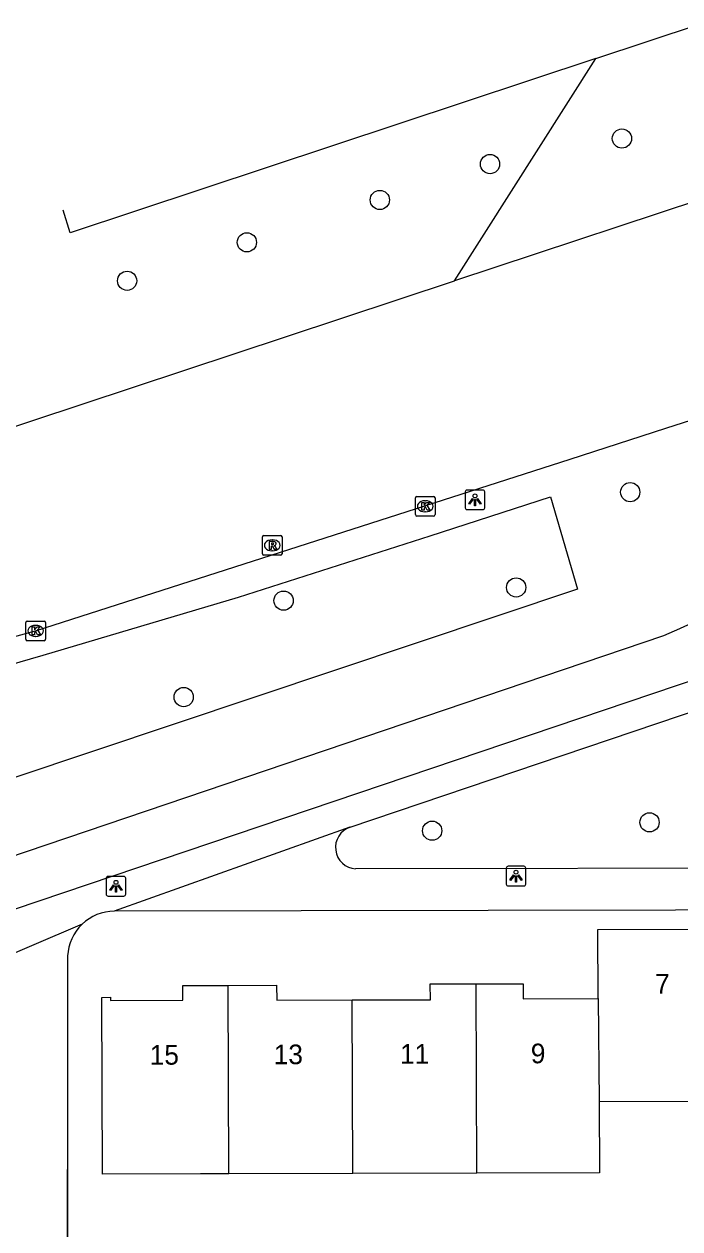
# Model space of a CAD drawing. Extents: x 160732 to 162105, y 387428 to 388479.
# Drawn here: x 161786.8 to 161820.2, y 388328.5 to 388389.8 of the extents above; entities that cross this region are included whole.
import ezdxf

# ---------------------------------------------------------------- set-up
doc = ezdxf.new("R2010")
doc.units = 0
for name, color, linetype in [('IMGEO_Berm_groen', 7, 'Continuous'), ('IMGEO_Boom', 7, 'Continuous'), ('IMGEO_Fietspad_gesloten', 7, 'Continuous'), ('IMGEO_Kolk', 7, 'Continuous'), ('IMGEO_Lichtpunt', 7, 'Continuous'), ('IMGEO_Muur', 7, 'Continuous'), ('IMGEO_Pand', 7, 'Continuous'), ('IMGEO_Pand_nummerreeks', 7, 'Continuous'), ('IMGEO_Rijbaan_regionaal_gesloten', 7, 'Continuous'), ('IMGEO_Rioolput', 7, 'Continuous'), ('IMGEO_Voetpad_open', 7, 'Continuous')]:
    doc.layers.add(name, color=color, linetype=linetype)

msp = doc.modelspace()

# ---------------------------------------------------------------- linework, layer by layer
at = {"layer": 'IMGEO_Berm_groen'}
for points in [[(161815.937, 388388.056), (161821.215, 388389.807)], [(161815.937, 388388.056), (161789.162, 388379.173), (161788.807, 388380.335)], [(161808.737, 388376.74), (161815.937, 388388.056)], [(161703.818, 388341.467), (161729.169, 388344.18), (161748.698, 388347.604), (161755.946, 388349.208), (161761.823, 388350.557), (161775.406, 388354.093), (161787.786, 388357.669), (161797.734, 388360.625), (161807.493, 388363.745), (161813.619, 388365.74), (161815, 388361.028), (161769.793, 388345.902), (161750.662, 388339.313), (161749.74, 388339.013), (161741.969, 388336.343), (161741.145, 388336.16), (161740.883, 388336.102), (161740.622, 388336.318), (161739.168, 388337.523), (161738.242, 388338.044), (161737.367, 388338.091), (161704.085, 388337.976)]]:
    msp.add_lwpolyline(points, dxfattribs=at)
at = {"layer": 'IMGEO_Boom'}
for centre in [(161817.263, 388383.98), (161810.547, 388382.679), (161804.933, 388380.852), (161798.164, 388378.693), (161792.062, 388376.737), (161817.686, 388365.971), (161811.876, 388361.12), (161800.032, 388360.448), (161794.945, 388355.537), (161818.67, 388349.157), (161807.599, 388348.731)]:
    msp.add_circle(centre, 0.489, dxfattribs=at)
at = {"layer": 'IMGEO_Fietspad_gesloten'}
for points in [[(161745.395, 388333.6), (161819.403, 388358.679)], [(161822.593, 388356.971), (161751.263, 388332.89)]]:
    msp.add_lwpolyline(points, dxfattribs=at)
msp.add_arc((161810.858, 388379.885), 22.862, 291.94794, 303.65498, dxfattribs=at)
at = {"layer": 'IMGEO_Kolk'}
for p, q in [((161806.743, 388364.826), (161806.743, 388365.678)), ((161806.818, 388365.752), (161807.67, 388365.752)), ((161807.231, 388365.532), (161807.256, 388365.532)), ((161807.744, 388365.678), (161807.744, 388364.826)), ((161807.67, 388364.752), (161806.818, 388364.752)), ((161807.254, 388364.972), (161807.229, 388364.972)), ((161786.903, 388358.483), (161786.903, 388359.335)), ((161786.978, 388359.409), (161787.83, 388359.409)), ((161787.391, 388359.189), (161787.416, 388359.189)), ((161787.904, 388359.335), (161787.904, 388358.483)), ((161787.414, 388358.629), (161787.389, 388358.629)), ((161787.83, 388358.409), (161786.978, 388358.409))]:
    msp.add_line(p, q, dxfattribs=at)
for points in [[(161806.743, 388364.826), (161806.743, 388365.678)], [(161806.818, 388365.752), (161807.67, 388365.752)], [(161807.064, 388365.452), (161807.187, 388365.452), (161807.187, 388365.301), (161807.317, 388365.452), (161807.481, 388365.452), (161807.335, 388365.301), (161807.488, 388365.052), (161807.336, 388365.052), (161807.251, 388365.216), (161807.187, 388365.149), (161807.187, 388365.052), (161807.064, 388365.052), (161807.064, 388365.452)], [(161807.744, 388365.678), (161807.744, 388364.826)], [(161807.67, 388364.752), (161806.818, 388364.752)], [(161786.903, 388358.483), (161786.903, 388359.335)], [(161786.978, 388359.409), (161787.83, 388359.409)], [(161787.224, 388359.109), (161787.347, 388359.109), (161787.347, 388358.958), (161787.477, 388359.109), (161787.641, 388359.109), (161787.495, 388358.958), (161787.648, 388358.709), (161787.496, 388358.709), (161787.411, 388358.873), (161787.347, 388358.806), (161787.347, 388358.709), (161787.224, 388358.709), (161787.224, 388359.109)], [(161787.904, 388359.335), (161787.904, 388358.483)], [(161787.83, 388358.409), (161786.978, 388358.409)]]:
    msp.add_lwpolyline(points, dxfattribs=at)
for centre, start, end in [((161806.82, 388365.676), 91.55205, 178.44795), ((161806.82, 388365.676), 91.55205, 178.44795), ((161807.668, 388365.676), 1.55205, 88.44795), ((161807.668, 388365.676), 1.55205, 88.44795), ((161806.82, 388364.828), 181.55205, 268.44795), ((161806.82, 388364.828), 181.55205, 268.44795), ((161807.668, 388364.828), 271.55205, 358.44795), ((161807.668, 388364.828), 271.55205, 358.44795), ((161786.98, 388359.333), 91.55205, 178.44795), ((161786.98, 388359.333), 91.55205, 178.44795), ((161787.828, 388359.333), 1.55205, 88.44795), ((161787.828, 388359.333), 1.55205, 88.44795), ((161786.98, 388358.485), 181.55205, 268.44795), ((161786.98, 388358.485), 181.55205, 268.44795), ((161787.828, 388358.485), 271.55205, 358.44795), ((161787.828, 388358.485), 271.55205, 358.44795)]:
    msp.add_arc(centre, 0.0765, start, end, dxfattribs=at)
for centre, major_axis, ratio, start_param, end_param in [((161807.23, 388365.252), (-0.387, 0.002), 0.722429, 4.712389, 7.853982), ((161807.255, 388365.252), (-0.39, 0.002), 0.717154, 1.570796, 4.712389), ((161787.39, 388358.909), (-0.387, 0.002), 0.722429, 4.712389, 7.853982), ((161787.415, 388358.909), (-0.39, 0.002), 0.717154, 1.570796, 4.712389)]:
    msp.add_ellipse(centre, major_axis=major_axis, ratio=ratio, start_param=start_param, end_param=end_param, dxfattribs=at)
at = {"layer": 'IMGEO_Lichtpunt'}
for p, q in [((161809.281, 388365.982), (161809.281, 388365.175)), ((161809.281, 388365.982), (161809.281, 388365.175)), ((161810.183, 388366.077), (161809.375, 388366.077)), ((161810.183, 388366.077), (161809.375, 388366.077)), ((161810.277, 388365.175), (161810.277, 388365.982)), ((161810.277, 388365.175), (161810.277, 388365.982)), ((161809.375, 388365.081), (161810.183, 388365.081)), ((161809.375, 388365.081), (161810.183, 388365.081)), ((161811.371, 388346.823), (161811.371, 388346.016)), ((161811.371, 388346.823), (161811.371, 388346.016)), ((161812.273, 388346.918), (161811.465, 388346.918)), ((161812.273, 388346.918), (161811.465, 388346.918)), ((161812.367, 388346.016), (161812.367, 388346.823)), ((161812.367, 388346.016), (161812.367, 388346.823)), ((161790.996, 388346.307), (161790.996, 388345.5)), ((161790.996, 388346.307), (161790.996, 388345.5)), ((161791.898, 388346.402), (161791.09, 388346.402)), ((161791.898, 388346.402), (161791.09, 388346.402)), ((161791.992, 388345.5), (161791.992, 388346.307)), ((161791.992, 388345.5), (161791.992, 388346.307)), ((161811.465, 388345.922), (161812.273, 388345.922)), ((161811.465, 388345.922), (161812.273, 388345.922)), ((161791.09, 388345.406), (161791.898, 388345.406)), ((161791.09, 388345.406), (161791.898, 388345.406))]:
    msp.add_line(p, q, dxfattribs=at)
for points in [[(161809.655, 388365.646), (161809.694, 388365.618), (161809.506, 388365.356), (161809.468, 388365.383), (161809.655, 388365.646)], [(161809.757, 388365.598), (161809.804, 388365.598), (161809.804, 388365.276), (161809.757, 388365.276), (161809.757, 388365.598)], [(161809.867, 388365.618), (161809.905, 388365.645), (161810.092, 388365.383), (161810.053, 388365.355), (161809.867, 388365.618)], [(161811.745, 388346.487), (161811.784, 388346.459), (161811.596, 388346.197), (161811.558, 388346.224), (161811.745, 388346.487)], [(161811.847, 388346.439), (161811.894, 388346.439), (161811.894, 388346.117), (161811.847, 388346.117), (161811.847, 388346.439)], [(161811.957, 388346.459), (161811.995, 388346.486), (161812.182, 388346.224), (161812.143, 388346.196), (161811.957, 388346.459)], [(161791.37, 388345.971), (161791.409, 388345.943), (161791.221, 388345.681), (161791.183, 388345.708), (161791.37, 388345.971)], [(161791.472, 388345.923), (161791.519, 388345.923), (161791.519, 388345.601), (161791.472, 388345.601), (161791.472, 388345.923)], [(161791.582, 388345.943), (161791.62, 388345.97), (161791.807, 388345.708), (161791.768, 388345.68), (161791.582, 388345.943)]]:
    msp.add_lwpolyline(points, dxfattribs=at)
for centre in [(161809.78, 388365.78), (161791.495, 388346.105), (161811.87, 388346.621)]:
    msp.add_circle(centre, 0.0994, dxfattribs=at)
for centre, start, end in [((161809.375, 388365.982), 90, 180), ((161809.375, 388365.982), 90, 180), ((161810.183, 388365.982), 0, 90), ((161810.183, 388365.982), 0, 90), ((161809.375, 388365.175), 180, 270), ((161809.375, 388365.175), 180, 270), ((161810.183, 388365.175), 270, 0), ((161810.183, 388365.175), 270, 360), ((161811.465, 388346.823), 90, 180), ((161811.465, 388346.823), 90, 180), ((161812.273, 388346.823), 0, 90), ((161812.273, 388346.823), 0, 90), ((161791.09, 388346.307), 90, 180), ((161791.09, 388346.307), 90, 180), ((161791.898, 388346.307), 0, 90), ((161791.898, 388346.307), 0, 90), ((161811.465, 388346.016), 180, 270), ((161811.465, 388346.016), 180, 270), ((161812.273, 388346.016), 270, 0), ((161812.273, 388346.016), 270, 360), ((161791.09, 388345.5), 180, 270), ((161791.09, 388345.5), 180, 270), ((161791.898, 388345.5), 270, 0), ((161791.898, 388345.5), 270, 360)]:
    msp.add_arc(centre, 0.0946, start, end, dxfattribs=at)
at = {"layer": 'IMGEO_Muur'}
msp.add_lwpolyline([(161789.019, 388320.594), (161789.025, 388331.473)], dxfattribs=at)
at = {"layer": 'IMGEO_Pand'}
for points in [[(161816.045, 388340.18), (161816.035, 388343.706), (161822.468, 388343.724)], [(161797.242, 388331.257), (161795.803, 388331.253), (161790.803, 388331.239), (161790.778, 388340.246), (161791.22, 388340.247), (161791.22, 388340.086), (161794.904, 388340.096), (161794.902, 388340.847), (161797.213, 388340.854)], [(161797.213, 388340.854), (161799.676, 388340.861), (161799.679, 388340.101), (161803.532, 388340.112)], [(161797.242, 388331.257), (161797.213, 388340.854)], [(161803.532, 388340.112), (161807.506, 388340.123), (161807.504, 388340.928), (161809.844, 388340.934)], [(161809.844, 388340.934), (161812.233, 388340.941), (161812.236, 388340.169), (161816.045, 388340.18)], [(161809.873, 388331.293), (161809.844, 388340.934)], [(161803.558, 388331.275), (161803.532, 388340.112)], [(161816.045, 388340.18), (161816.111, 388334.925)], [(161816.111, 388334.925), (161816.121, 388331.311), (161809.873, 388331.293)], [(161822.493, 388334.943), (161816.111, 388334.925)], [(161803.558, 388331.275), (161797.242, 388331.257)], [(161809.873, 388331.293), (161803.558, 388331.275)]]:
    msp.add_lwpolyline(points, dxfattribs=at)
at = {"layer": 'IMGEO_Rijbaan_regionaal_gesloten'}
for points in [[(161823.322, 388381.561), (161808.737, 388376.74)], [(161771.608, 388364.449), (161800.173, 388373.905), (161808.737, 388376.74)], [(161767.618, 388353.418), (161775.029, 388355.545), (161787.404, 388358.909), (161814.622, 388367.655), (161819.507, 388369.225), (161825.694, 388371.213), (161826.568, 388371.494), (161826.783, 388371.562)]]:
    msp.add_lwpolyline(points, dxfattribs=at)
at = {"layer": 'IMGEO_Rioolput'}
for p, q in [((161798.954, 388362.837), (161798.954, 388363.689)), ((161799.029, 388363.763), (161799.881, 388363.763)), ((161799.442, 388363.543), (161799.467, 388363.543)), ((161799.955, 388363.689), (161799.955, 388362.837)), ((161799.881, 388362.763), (161799.029, 388362.763)), ((161799.465, 388362.983), (161799.44, 388362.983))]:
    msp.add_line(p, q, dxfattribs=at)
for points in [[(161798.954, 388362.837), (161798.954, 388363.689)], [(161799.029, 388363.763), (161799.881, 388363.763)], [(161799.543, 388363.461), (161799.291, 388363.463), (161799.291, 388363.063)], [(161799.469, 388363.382), (161799.415, 388363.382), (161799.415, 388363.301)], [(161799.955, 388363.689), (161799.955, 388362.837)], [(161799.881, 388362.763), (161799.029, 388362.763)], [(161799.291, 388363.063), (161799.415, 388363.063), (161799.415, 388363.225), (161799.426, 388363.225)], [(161799.415, 388363.301), (161799.467, 388363.301)], [(161799.473, 388363.196), (161799.544, 388363.063), (161799.684, 388363.063), (161799.619, 388363.189)]]:
    msp.add_lwpolyline(points, dxfattribs=at)
for centre, radius, start, end in [((161799.031, 388363.687), 0.0765, 91.55205, 178.44795), ((161799.031, 388363.687), 0.0765, 91.55205, 178.44795), ((161799.475, 388363.286), 0.0964, 77.00612, 93.18647), ((161799.489, 388363.343), 0.0378, 276.66336, 79.67722), ((161799.542, 388363.351), 0.109, 350.36119, 89.41601), ((161799.879, 388363.687), 0.0765, 1.55205, 88.44795), ((161799.879, 388363.687), 0.0765, 1.55205, 88.44795), ((161799.031, 388362.839), 0.0765, 181.55205, 268.44795), ((161799.031, 388362.839), 0.0765, 181.55205, 268.44795), ((161799.425, 388363.172), 0.0533, 26.02933, 88.69889), ((161799.451, 388363.49), 0.19, 274.7715, 282.96867), ((161799.54, 388363.351), 0.112, 277.58423, 350.98172), ((161799.524, 388363.136), 0.108, 29.51342, 73.79051), ((161799.879, 388362.839), 0.0765, 271.55205, 358.44795), ((161799.879, 388362.839), 0.0765, 271.55205, 358.44795)]:
    msp.add_arc(centre, radius, start, end, dxfattribs=at)
for centre, major_axis, ratio, start_param, end_param in [((161799.441, 388363.263), (-0.387, 0.002), 0.722429, 4.712389, 7.853982), ((161799.466, 388363.263), (-0.39, 0.002), 0.717154, 1.570796, 4.712389)]:
    msp.add_ellipse(centre, major_axis=major_axis, ratio=ratio, start_param=start_param, end_param=end_param, dxfattribs=at)
at = {"layer": 'IMGEO_Voetpad_open'}
for points in [[(161803.414, 388348.913), (161823.864, 388355.813), (161830.212, 388357.865), (161835.024, 388359.454)], [(161803.414, 388348.913), (161803.4, 388348.91), (161791.41, 388344.636)], [(161842.107, 388346.864), (161837.463, 388346.862), (161826.326, 388346.827), (161803.702, 388346.79)], [(161841.58, 388344.709), (161839.046, 388344.722), (161791.41, 388344.636)], [(161789.766, 388343.968), (161784.474, 388341.721)], [(161789.032, 388342.352), (161789.025, 388331.473), (161789.019, 388320.595)]]:
    msp.add_lwpolyline(points, dxfattribs=at)
for centre, radius, start, end in [((161803.767, 388347.88), 1.092, 108.85561, 266.59523), ((161791.425, 388342.242), 2.394, 90.36183, 133.86455), ((161791.43, 388342.238), 2.4, 133.87434, 177.26981)]:
    msp.add_arc(centre, radius, start, end, dxfattribs=at)

# ---------------------------------------------------------------- texts
at = {"layer": 'IMGEO_Pand_nummerreeks'}
for s, rotation, p in [('7', 0.16404, (161818.957, 388340.434)), ('15', 0.21588, (161793.215, 388336.814)), ('13', 0.21588, (161799.531, 388336.838)), ('11', 0.21588, (161805.962, 388336.862)), ('9', 0.21588, (161812.625, 388336.887))]:
    msp.add_text(s, height=1, rotation=rotation, dxfattribs=at).set_placement(p)

doc.saveas('drawing.dxf')
